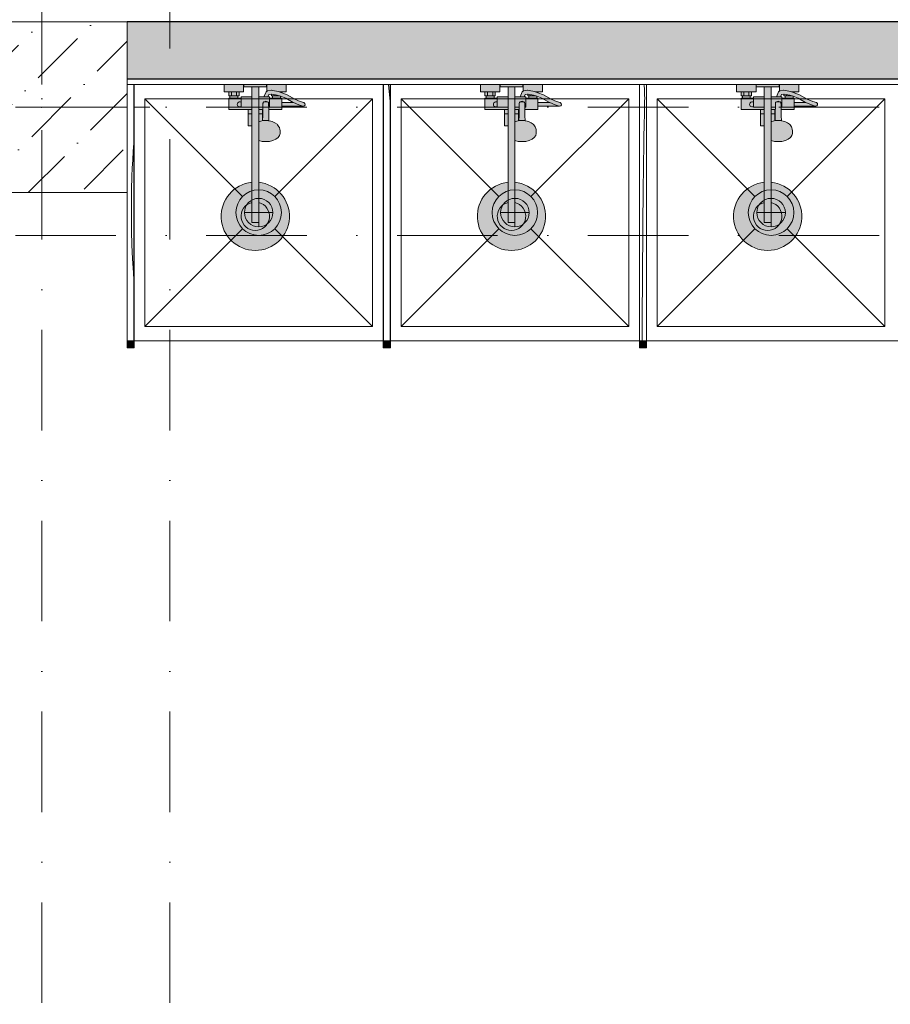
# Model space of a CAD drawing. Header units: millimetres. Extents: x -59761 to 112741, y -57975 to 46221.
# Tile 332 of 421: x 62923 to 65981, y -21151 to -17693. Entities that reach past the tile are written whole.
import ezdxf

# ---------------------------------------------------------------- set-up
doc = ezdxf.new("R2010")
doc.units = ezdxf.units.MM
for name, pattern in [('Wipeout_Contour', [1000, 0, -1000]), ('Штриховая', [564.444447, 282.222223, -282.222223]), ('Штрихпунктирная', [670.277762, 352.777767, -176.388884, 0, -141.111112])]:
    doc.linetypes.add(name, pattern=pattern)
for name, color, linetype in [('Интерьер - Оборудование', 7, 'Continuous'), ('Интерьер - Сантехника', 7, 'Continuous'), ('Конструктив - Колонны', 7, 'Continuous'), ('Конструктив - Стены Внутр сущ.', 7, 'Continuous'), ('Элемент Модели - Зона', 7, 'Continuous'), ('Элемент Модели - Оси', 2, 'Continuous')]:
    doc.layers.add(name, color=color, linetype=linetype)

# ---------------------------------------------------------------- blocks, each defined once
blk = doc.blocks.new('*X583', base_point=(2412685.8, -340475.5))
at = {"layer": 'Интерьер - Оборудование', "color": 7, "linetype": 'Continuous', "lineweight": 15}
for p, q in [((2522801.7, -304400.6), (2522801.1, -304395.5)), ((2522802.6, -304411.3), (2522801.7, -304400.6)), ((2522803.2, -304422.1), (2522802.6, -304411.3)), ((2522803.6, -304432.8), (2522803.2, -304422.1)), ((2522802.7, -304496.1), (2522803.6, -304454.4)), ((2522803.7, -304443.6), (2522803.6, -304432.8)), ((2522803.6, -304454.4), (2522803.7, -304443.6)), ((2522801.9, -304537.9), (2522802.7, -304496.1)), ((2522801.2, -304579.7), (2522801.9, -304537.9)), ((2522800.5, -304621.5), (2522801.2, -304579.7)), ((2522799.9, -304663.3), (2522800.5, -304621.5)), ((2522799.3, -304705.1), (2522799.9, -304663.3)), ((2522798.8, -304746.9), (2522799.3, -304705.1)), ((2522798.4, -304788.6), (2522798.8, -304746.9)), ((2522797.7, -304867.3), (2522798.4, -304788.6)), ((2522797, -304946), (2522797.7, -304867.3)), ((2522796.4, -305024.7), (2522797, -304946)), ((2522795.8, -305103.4), (2522796.4, -305024.7)), ((2522795.2, -305182.1), (2522795.8, -305103.4)), ((2522794.6, -305260.8), (2522795.2, -305182.1)), ((2522794.4, -305295.5), (2522794.6, -305260.8))]:
    blk.add_line(p, q, dxfattribs=at)
blk = doc.blocks.new('*X584', base_point=(2412685.8, -340475.5))
at = {"layer": 'Интерьер - Оборудование', "color": 7, "linetype": 'Continuous', "lineweight": 15}
for p, q in [((2521906.4, -304419.9), (2521904.3, -304395.5)), ((2521909.8, -304455.6), (2521906.4, -304419.9))]:
    blk.add_line(p, q, dxfattribs=at)
blk = doc.blocks.new('*X585', base_point=(2412685.8, -340475.5))
at = {"layer": 'Интерьер - Оборудование', "color": 7, "linetype": 'Continuous', "lineweight": 15}
for p, q in [((2521009.1, -304602), (2521009.8, -304594.1)), ((2521005.4, -304659.9), (2521007.1, -304630.9)), ((2521007.1, -304630.9), (2521009.1, -304602)), ((2521003.9, -304688.9), (2521005.4, -304659.9)), ((2521002.7, -304717.8), (2521003.9, -304688.9)), ((2521001.2, -304766.1), (2521002.7, -304717.8)), ((2521000.5, -304814.4), (2521001.2, -304766.1)), ((2521000.5, -304862.7), (2521000.5, -304814.4)), ((2521001.2, -304911), (2521000.5, -304862.7)), ((2521002.6, -304959.3), (2521001.2, -304911)), ((2521004.8, -305007.5), (2521002.6, -304959.3)), ((2521007.7, -305055.7), (2521004.8, -305007.5)), ((2521009.8, -305083), (2521007.7, -305055.7))]:
    blk.add_line(p, q, dxfattribs=at)

msp = doc.modelspace()

# ---------------------------------------------------------------- hatches: boundary and pattern name
at = {"layer": 'Интерьер - Оборудование', "linetype": 'Continuous', "lineweight": 0}
for points in [[(63324.5, -18820), (63324.5, -17920), (63324, -17920), (63324, -18820)], [(64199.5, -18820), (64200, -18820), (64200, -17920), (64199.5, -17920)], [(64224.5, -18820), (64224.5, -17920), (64224, -17920), (64224, -18820)], [(65099.5, -18820), (65100, -18820), (65100, -17920), (65099.5, -17920)], [(65124.5, -18820), (65124.5, -17920), (65124, -17920), (65124, -18820)]]:
    msp.add_hatch(color=255, dxfattribs=at).paths.add_polyline_path(points)
h = msp.add_hatch(color=255, dxfattribs=at)
h.paths.add_polyline_path([(63738, -18263.6, 19.9498744), (63762, -18263.6), (63762, -18117.04), (63774.06, -18119.91), (63787, -18120.88), (63799.94, -18119.91), (63812, -18117.04), (63822.36, -18112.48), (63830.3, -18106.54), (63835.3, -18099.63), (63837, -18092.2), (63837, -18081.56), (63836.49, -18078.38), (63834.8, -18071.03), (63833.36, -18068.29), (63828.56, -18061.65), (63826.5, -18059.79), (63819.25, -18054.37), (63809.8, -18050.21), (63804.63, -18048.85), (63798.01, -18047.28), (63797.5, -18029.07), (63797.25, -18008), (63843, -18008), (63843, -17996.5), (63919, -17996.5, 0.8537531), (63921.01, -17983.82), (63908.16, -17979.64), (63888.96, -17971.31), (63862.29, -17956.13), (63843, -17949.29), (63843, -17946), (63859, -17946), (63859, -17920), (63791, -17920), (63791, -17943.22), (63790.37, -17943.49), (63789.35, -17944.22), (63788.48, -17945.13), (63787.81, -17946.2), (63780.44, -17964), (63762, -17964), (63762, -17928), (63790, -17928), (63790, -17920), (63710, -17920), (63710, -17928), (63738, -17928), (63738, -17964), (63700, -17964), (63700, -17968), (63689, -17968), (63689, -17960), (63693, -17960), (63693, -17946), (63709, -17946), (63709, -17920), (63641, -17920), (63641, -17946), (63657, -17946), (63657, -17960), (63661, -17960), (63661, -17968), (63657, -17968), (63657, -18008), (63725.01, -18008), (63725.01, -18065), (63725.61, -18065), (63727.18, -18065), (63729.65, -18065), (63732.92, -18065), (63736.87, -18065), (63738, -18065)])
h.paths.add_polyline_path([(63800, -17964), (63794.45, -17964), (63798.16, -17954.98), (63806.78, -17953.58), (63807, -17953.62), (63807, -17960), (63811, -17960), (63811, -17968), (63800, -17968)], flags=0)
h.paths.add_polyline_path([(63839, -17968), (63839, -17961.64), (63856.91, -17967.97), (63883.04, -17982.89), (63884.45, -17983.5), (63843, -17983.5), (63843, -17968)], flags=0)
h = msp.add_hatch(color=255, dxfattribs=at)
h.paths.add_polyline_path([(64638, -18263.6, 19.9498744), (64662, -18263.6), (64662, -18117.04), (64674.06, -18119.91), (64687, -18120.88), (64699.94, -18119.91), (64712, -18117.04), (64722.36, -18112.48), (64730.3, -18106.54), (64735.3, -18099.63), (64737, -18092.2), (64737, -18081.56), (64736.49, -18078.38), (64734.8, -18071.03), (64733.36, -18068.29), (64728.56, -18061.65), (64726.5, -18059.79), (64719.25, -18054.37), (64709.8, -18050.21), (64704.63, -18048.85), (64698.01, -18047.28), (64697.5, -18029.07), (64697.25, -18008), (64743, -18008), (64743, -17996.5), (64819, -17996.5, 0.8537531), (64821.01, -17983.82), (64808.16, -17979.64), (64788.96, -17971.31), (64762.29, -17956.13), (64743, -17949.29), (64743, -17946), (64759, -17946), (64759, -17920), (64691, -17920), (64691, -17943.22), (64690.37, -17943.49), (64689.35, -17944.22), (64688.48, -17945.13), (64687.81, -17946.2), (64680.44, -17964), (64662, -17964), (64662, -17928), (64690, -17928), (64690, -17920), (64610, -17920), (64610, -17928), (64638, -17928), (64638, -17964), (64600, -17964), (64600, -17968), (64589, -17968), (64589, -17960), (64593, -17960), (64593, -17946), (64609, -17946), (64609, -17920), (64541, -17920), (64541, -17946), (64557, -17946), (64557, -17960), (64561, -17960), (64561, -17968), (64557, -17968), (64557, -18008), (64625.01, -18008), (64625.01, -18065), (64625.61, -18065), (64627.18, -18065), (64629.65, -18065), (64632.92, -18065), (64636.87, -18065), (64638, -18065)])
h.paths.add_polyline_path([(64700, -17964), (64694.45, -17964), (64698.16, -17954.98), (64706.78, -17953.58), (64707, -17953.62), (64707, -17960), (64711, -17960), (64711, -17968), (64700, -17968)], flags=0)
h.paths.add_polyline_path([(64739, -17968), (64739, -17961.64), (64756.91, -17967.97), (64783.04, -17982.89), (64784.45, -17983.5), (64743, -17983.5), (64743, -17968)], flags=0)
h = msp.add_hatch(color=255, dxfattribs=at)
h.paths.add_polyline_path([(65538, -18263.6, 19.9498744), (65562, -18263.6), (65562, -18117.04), (65574.06, -18119.91), (65587, -18120.88), (65599.94, -18119.91), (65612, -18117.04), (65622.36, -18112.48), (65630.3, -18106.54), (65635.3, -18099.63), (65637, -18092.2), (65637, -18081.56), (65636.49, -18078.38), (65634.8, -18071.03), (65633.36, -18068.29), (65628.56, -18061.65), (65626.5, -18059.79), (65619.25, -18054.37), (65609.8, -18050.21), (65604.63, -18048.85), (65598.01, -18047.28), (65597.5, -18029.07), (65597.25, -18008), (65643, -18008), (65643, -17996.5), (65719, -17996.5, 0.8537531), (65721.01, -17983.82), (65708.16, -17979.64), (65688.96, -17971.31), (65662.29, -17956.13), (65643, -17949.29), (65643, -17946), (65659, -17946), (65659, -17920), (65591, -17920), (65591, -17943.22), (65590.37, -17943.49), (65589.35, -17944.22), (65588.48, -17945.13), (65587.81, -17946.2), (65580.44, -17964), (65562, -17964), (65562, -17928), (65590, -17928), (65590, -17920), (65510, -17920), (65510, -17928), (65538, -17928), (65538, -17964), (65500, -17964), (65500, -17968), (65489, -17968), (65489, -17960), (65493, -17960), (65493, -17946), (65509, -17946), (65509, -17920), (65441, -17920), (65441, -17946), (65457, -17946), (65457, -17960), (65461, -17960), (65461, -17968), (65457, -17968), (65457, -18008), (65525.01, -18008), (65525.01, -18065), (65525.61, -18065), (65527.18, -18065), (65529.65, -18065), (65532.92, -18065), (65536.87, -18065), (65538, -18065)])
h.paths.add_polyline_path([(65600, -17964), (65594.45, -17964), (65598.16, -17954.98), (65606.78, -17953.58), (65607, -17953.62), (65607, -17960), (65611, -17960), (65611, -17968), (65600, -17968)], flags=0)
h.paths.add_polyline_path([(65639, -17968), (65639, -17961.64), (65656.91, -17967.97), (65683.04, -17982.89), (65684.45, -17983.5), (65643, -17983.5), (65643, -17968)], flags=0)
at = {"layer": 'Конструктив - Стены Внутр сущ.', "linetype": 'Continuous', "lineweight": 15}
msp.add_hatch(color=7, dxfattribs=at).paths.add_polyline_path([(63300, -17700), (63300, -17900), (71695, -17900), (71700, -17700)])

# ---------------------------------------------------------------- linework, layer by layer
at = {"layer": 'Интерьер - Оборудование', "color": 7, "linetype": 'Continuous', "lineweight": 15}
for p, q in [((63324.5, -17920), (63324, -17920)), ((63324.5, -18820), (63324.5, -17920)), ((64199.5, -18820), (64199.5, -17920)), ((64199.5, -17920), (64200, -17920)), ((64224.5, -17920), (64224, -17920)), ((64224.5, -18820), (64224.5, -17920)), ((65099.5, -18820), (65099.5, -17920)), ((65099.5, -17920), (65100, -17920)), ((65124.5, -17920), (65124, -17920)), ((65124.5, -18820), (65124.5, -17920)), ((63300, -18820), (63299.5, -18820)), ((63324, -18820), (63324.5, -18820)), ((64200, -18820), (64199.5, -18820)), ((64224, -18820), (64224.5, -18820)), ((65100, -18820), (65099.5, -18820)), ((65124, -18820), (65124.5, -18820))]:
    msp.add_line(p, q, dxfattribs=at)
at = {"layer": 'Интерьер - Оборудование', "color": 7, "linetype": 'Continuous', "lineweight": 5}
for p, q in [((63657, -17946), (63693, -17946)), ((63666, -17946), (63666, -17960)), ((63684, -17946), (63684, -17960)), ((63738, -17928), (63762, -17928)), ((63791.53, -17942.99), (63791, -17943.22)), ((63792.76, -17942.72), (63791.53, -17942.99)), ((63805.93, -17940.56), (63792.76, -17942.72)), ((63807.18, -17940.51), (63805.93, -17940.56)), ((63811.67, -17941.36), (63807.18, -17940.51)), ((63831.01, -17945.04), (63811.67, -17941.36)), ((63843, -17949.29), (63831.01, -17945.04)), ((63832.13, -17945.49), (63832.11, -17945.49)), ((63833.71, -17946), (63843, -17946)), ((64557, -17946), (64593, -17946)), ((64566, -17946), (64566, -17960)), ((64584, -17946), (64584, -17960)), ((64638, -17928), (64662, -17928)), ((64691.53, -17942.99), (64691, -17943.22)), ((64692.76, -17942.72), (64691.53, -17942.99)), ((64705.93, -17940.56), (64692.76, -17942.72)), ((64707.18, -17940.51), (64705.93, -17940.56)), ((64711.67, -17941.36), (64707.18, -17940.51)), ((64731.01, -17945.04), (64711.67, -17941.36)), ((64743, -17949.29), (64731.01, -17945.04)), ((64732.13, -17945.49), (64732.11, -17945.49)), ((64733.71, -17946), (64743, -17946)), ((65457, -17946), (65493, -17946)), ((65466, -17946), (65466, -17960)), ((65484, -17946), (65484, -17960)), ((65538, -17928), (65562, -17928)), ((65591.53, -17942.99), (65591, -17943.22)), ((65592.76, -17942.72), (65591.53, -17942.99)), ((65605.93, -17940.56), (65592.76, -17942.72)), ((65607.18, -17940.51), (65605.93, -17940.56)), ((65611.67, -17941.36), (65607.18, -17940.51)), ((65631.01, -17945.04), (65611.67, -17941.36)), ((65643, -17949.29), (65631.01, -17945.04)), ((65632.13, -17945.49), (65632.11, -17945.49)), ((65633.71, -17946), (65643, -17946)), ((63661, -17960), (63689, -17960)), ((63661, -17968), (63689, -17968)), ((63700, -17968), (63700, -18000)), ((63738, -17964), (63738, -18065)), ((63762, -18117.04), (63762, -17964)), ((63777.94, -17983.66), (63779.05, -17982.34)), ((63779.05, -17982.34), (63780.5, -17981.33)), ((63780.5, -17981.33), (63781.99, -17980.78)), ((63794.45, -17964), (63780.6, -17964)), ((63782, -17980.76), (63781.99, -17980.78)), ((63784.41, -17979.59), (63782, -17980.76)), ((63782, -17980.77), (63782.19, -17980.7)), ((63782.19, -17980.7), (63784, -17980.48)), ((63784, -17980.48), (63790, -17980.48)), ((63787, -17979.19), (63784.41, -17979.59)), ((63789.59, -17979.59), (63787, -17979.19)), ((63792, -17980.76), (63789.59, -17979.59)), ((63790, -17980.48), (63791.81, -17980.7)), ((63791.81, -17980.7), (63792, -17980.77)), ((63792, -17980.76), (63792.01, -17980.78)), ((63792.01, -17980.78), (63793.5, -17981.33)), ((63793.5, -17981.33), (63794.95, -17982.34)), ((63794.95, -17982.34), (63796.06, -17983.66)), ((63800, -18000), (63800, -17968)), ((63800, -17972), (63800, -17969.27)), ((63800, -17975.11), (63800, -17972)), ((63800, -17978.49), (63800, -17975.11)), ((63808.36, -17953.87), (63806.78, -17953.58)), ((63827.47, -17957.56), (63808.36, -17953.87)), ((63811, -17960), (63816, -17960)), ((63839, -17968), (63811, -17968)), ((63816, -17955.34), (63816, -17960)), ((63816, -17960), (63834, -17960)), ((63839, -17961.64), (63827.47, -17957.56)), ((63834, -17959.87), (63834, -17960)), ((63834, -17960), (63834.38, -17960)), ((64561, -17960), (64589, -17960)), ((64561, -17968), (64589, -17968)), ((64600, -17968), (64600, -18000)), ((64638, -17964), (64638, -18065)), ((64662, -18117.04), (64662, -17964)), ((64677.94, -17983.66), (64679.05, -17982.34)), ((64679.05, -17982.34), (64680.5, -17981.33)), ((64680.5, -17981.33), (64681.99, -17980.78)), ((64694.45, -17964), (64680.6, -17964)), ((64682, -17980.76), (64681.99, -17980.78)), ((64684.41, -17979.59), (64682, -17980.76)), ((64682, -17980.77), (64682.19, -17980.7)), ((64682.19, -17980.7), (64684, -17980.48)), ((64684, -17980.48), (64690, -17980.48)), ((64687, -17979.19), (64684.41, -17979.59)), ((64689.59, -17979.59), (64687, -17979.19)), ((64692, -17980.76), (64689.59, -17979.59)), ((64690, -17980.48), (64691.81, -17980.7)), ((64691.81, -17980.7), (64692, -17980.77)), ((64692, -17980.76), (64692.01, -17980.78)), ((64692.01, -17980.78), (64693.5, -17981.33)), ((64693.5, -17981.33), (64694.95, -17982.34)), ((64694.95, -17982.34), (64696.06, -17983.66)), ((64700, -18000), (64700, -17968)), ((64700, -17972), (64700, -17969.27)), ((64700, -17975.11), (64700, -17972)), ((64700, -17978.49), (64700, -17975.11)), ((64708.36, -17953.87), (64706.78, -17953.58)), ((64727.47, -17957.56), (64708.36, -17953.87)), ((64711, -17960), (64716, -17960)), ((64739, -17968), (64711, -17968)), ((64716, -17955.34), (64716, -17960)), ((64716, -17960), (64734, -17960)), ((64739, -17961.64), (64727.47, -17957.56)), ((64734, -17959.87), (64734, -17960)), ((64734, -17960), (64734.38, -17960)), ((65461, -17960), (65489, -17960)), ((65461, -17968), (65489, -17968)), ((65500, -17968), (65500, -18000)), ((65538, -17964), (65538, -18065)), ((65562, -18117.04), (65562, -17964)), ((65577.94, -17983.66), (65579.05, -17982.34)), ((65579.05, -17982.34), (65580.5, -17981.33)), ((65580.5, -17981.33), (65581.99, -17980.78)), ((65594.45, -17964), (65580.6, -17964)), ((65582, -17980.76), (65581.99, -17980.78)), ((65584.41, -17979.59), (65582, -17980.76)), ((65582, -17980.77), (65582.19, -17980.7)), ((65582.19, -17980.7), (65584, -17980.48)), ((65584, -17980.48), (65590, -17980.48)), ((65587, -17979.19), (65584.41, -17979.59)), ((65589.59, -17979.59), (65587, -17979.19)), ((65592, -17980.76), (65589.59, -17979.59)), ((65590, -17980.48), (65591.81, -17980.7)), ((65591.81, -17980.7), (65592, -17980.77)), ((65592, -17980.76), (65592.01, -17980.78)), ((65592.01, -17980.78), (65593.5, -17981.33)), ((65593.5, -17981.33), (65594.95, -17982.34)), ((65594.95, -17982.34), (65596.06, -17983.66)), ((65600, -18000), (65600, -17968)), ((65600, -17972), (65600, -17969.27)), ((65600, -17975.11), (65600, -17972)), ((65600, -17978.49), (65600, -17975.11)), ((65608.36, -17953.87), (65606.78, -17953.58)), ((65627.47, -17957.56), (65608.36, -17953.87)), ((65611, -17960), (65616, -17960)), ((65639, -17968), (65611, -17968)), ((65616, -17955.34), (65616, -17960)), ((65616, -17960), (65634, -17960)), ((65639, -17961.64), (65627.47, -17957.56)), ((65634, -17959.87), (65634, -17960)), ((65634, -17960), (65634.38, -17960)), ((63700, -18000), (63738, -18000)), ((63725.01, -18008), (63738, -18008)), ((63776.84, -18000), (63762, -18000)), ((63776.75, -18008), (63762, -18008)), ((63774.99, -18008), (63774.99, -18047.51)), ((63776.5, -18029.07), (63777, -17986.83)), ((63777, -17986.83), (63777.24, -17985.19)), ((63777.24, -17985.19), (63777.94, -17983.66)), ((63796.06, -17983.66), (63796.76, -17985.19)), ((63796.76, -17985.19), (63797, -17986.83)), ((63797.25, -18008), (63797, -17986.83)), ((63800, -18000), (63797.16, -18000)), ((63843, -17983.5), (63843, -17996.5)), ((63903.44, -17991.76), (63884.45, -17983.5)), ((63916.99, -17996.18), (63903.44, -17991.76)), ((63916.99, -17996.18), (63919, -17996.5)), ((64600, -18000), (64638, -18000)), ((64625.01, -18008), (64638, -18008)), ((64676.84, -18000), (64662, -18000)), ((64676.75, -18008), (64662, -18008)), ((64674.99, -18008), (64674.99, -18047.51)), ((64676.5, -18029.07), (64677, -17986.83)), ((64677, -17986.83), (64677.24, -17985.19)), ((64677.24, -17985.19), (64677.94, -17983.66)), ((64696.06, -17983.66), (64696.76, -17985.19)), ((64696.76, -17985.19), (64697, -17986.83)), ((64697.25, -18008), (64697, -17986.83)), ((64700, -18000), (64697.16, -18000)), ((64743, -17983.5), (64743, -17996.5)), ((64803.44, -17991.76), (64784.45, -17983.5)), ((64816.99, -17996.18), (64803.44, -17991.76)), ((64816.99, -17996.18), (64819, -17996.5)), ((65500, -18000), (65538, -18000)), ((65525.01, -18008), (65538, -18008)), ((65576.84, -18000), (65562, -18000)), ((65576.75, -18008), (65562, -18008)), ((65574.99, -18008), (65574.99, -18047.51)), ((65576.5, -18029.07), (65577, -17986.83)), ((65577, -17986.83), (65577.24, -17985.19)), ((65577.24, -17985.19), (65577.94, -17983.66)), ((65596.06, -17983.66), (65596.76, -17985.19)), ((65596.76, -17985.19), (65597, -17986.83)), ((65597.25, -18008), (65597, -17986.83)), ((65600, -18000), (65597.16, -18000)), ((65643, -17983.5), (65643, -17996.5)), ((65703.44, -17991.76), (65684.45, -17983.5)), ((65716.99, -17996.18), (65703.44, -17991.76)), ((65716.99, -17996.18), (65719, -17996.5)), ((63725.01, -18023), (63738, -18023)), ((63774.99, -18023), (63762, -18023)), ((63762, -18048.34), (63762.06, -18048.3)), ((63764.2, -18050.21), (63762, -18051.18)), ((63769.37, -18048.85), (63764.2, -18050.21)), ((63777.88, -18046.83), (63769.37, -18048.85)), ((63775.99, -18047.28), (63776.5, -18029.07)), ((63787, -18046.14), (63777.88, -18046.83)), ((63796.12, -18046.83), (63787, -18046.14)), ((63798.01, -18047.28), (63796.12, -18046.83)), ((64625.01, -18023), (64638, -18023)), ((64674.99, -18023), (64662, -18023)), ((64662, -18048.34), (64662.06, -18048.3)), ((64664.2, -18050.21), (64662, -18051.18)), ((64669.37, -18048.85), (64664.2, -18050.21)), ((64677.88, -18046.83), (64669.37, -18048.85)), ((64675.99, -18047.28), (64676.5, -18029.07)), ((64687, -18046.14), (64677.88, -18046.83)), ((64696.12, -18046.83), (64687, -18046.14)), ((64698.01, -18047.28), (64696.12, -18046.83)), ((65525.01, -18023), (65538, -18023)), ((65574.99, -18023), (65562, -18023)), ((65562, -18048.34), (65562.06, -18048.3)), ((65564.2, -18050.21), (65562, -18051.18)), ((65569.37, -18048.85), (65564.2, -18050.21)), ((65577.88, -18046.83), (65569.37, -18048.85)), ((65575.99, -18047.28), (65576.5, -18029.07)), ((65587, -18046.14), (65577.88, -18046.83)), ((65596.12, -18046.83), (65587, -18046.14)), ((65598.01, -18047.28), (65596.12, -18046.83)), ((63762.06, -18062.39), (63762, -18062.34)), ((64662.06, -18062.39), (64662, -18062.34)), ((65562.06, -18062.39), (65562, -18062.34)), ((63738, -18263.6), (63738, -18405)), ((63762, -18263.6), (63762, -18405)), ((64638, -18263.6), (64638, -18405)), ((64662, -18263.6), (64662, -18405)), ((65538, -18263.6), (65538, -18405)), ((65562, -18263.6), (65562, -18405)), ((63738, -18405), (63762, -18405)), ((64638, -18405), (64662, -18405)), ((65538, -18405), (65562, -18405))]:
    msp.add_line(p, q, dxfattribs=at)
at = {"layer": 'Интерьер - Оборудование', "color": 7, "linetype": 'Continuous', "lineweight": 5, "flags": 128}
for points in [[(63738, -18263.6, 19.9498744), (63762, -18263.6), (63762, -18117.04), (63774.06, -18119.91), (63787, -18120.88), (63799.94, -18119.91), (63812, -18117.04), (63822.36, -18112.48), (63830.3, -18106.54), (63835.3, -18099.63), (63837, -18092.2), (63837, -18081.56), (63836.49, -18078.38), (63834.8, -18071.03), (63833.36, -18068.29), (63828.56, -18061.65), (63826.5, -18059.79), (63819.25, -18054.37), (63809.8, -18050.21), (63804.63, -18048.85), (63798.01, -18047.28), (63797.5, -18029.07), (63797.25, -18008), (63843, -18008), (63843, -17996.5), (63919, -17996.5, 0.8537531), (63921.01, -17983.82), (63908.16, -17979.64), (63888.96, -17971.31), (63862.29, -17956.13), (63843, -17949.29), (63843, -17946), (63859, -17946), (63859, -17920), (63791, -17920), (63791, -17943.22), (63790.37, -17943.49), (63789.35, -17944.22), (63788.48, -17945.13), (63787.81, -17946.2), (63780.44, -17964), (63762, -17964), (63762, -17928), (63790, -17928), (63790, -17920), (63710, -17920), (63710, -17928), (63738, -17928), (63738, -17964), (63700, -17964), (63700, -17968), (63689, -17968), (63689, -17960), (63693, -17960), (63693, -17946), (63709, -17946), (63709, -17920), (63641, -17920), (63641, -17946), (63657, -17946), (63657, -17960), (63661, -17960), (63661, -17968), (63657, -17968), (63657, -18008), (63725.01, -18008), (63725.01, -18065), (63725.61, -18065), (63727.18, -18065), (63729.65, -18065), (63732.92, -18065), (63736.87, -18065), (63738, -18065)], [(64638, -18263.6, 19.9498744), (64662, -18263.6), (64662, -18117.04), (64674.06, -18119.91), (64687, -18120.88), (64699.94, -18119.91), (64712, -18117.04), (64722.36, -18112.48), (64730.3, -18106.54), (64735.3, -18099.63), (64737, -18092.2), (64737, -18081.56), (64736.49, -18078.38), (64734.8, -18071.03), (64733.36, -18068.29), (64728.56, -18061.65), (64726.5, -18059.79), (64719.25, -18054.37), (64709.8, -18050.21), (64704.63, -18048.85), (64698.01, -18047.28), (64697.5, -18029.07), (64697.25, -18008), (64743, -18008), (64743, -17996.5), (64819, -17996.5, 0.8537531), (64821.01, -17983.82), (64808.16, -17979.64), (64788.96, -17971.31), (64762.29, -17956.13), (64743, -17949.29), (64743, -17946), (64759, -17946), (64759, -17920), (64691, -17920), (64691, -17943.22), (64690.37, -17943.49), (64689.35, -17944.22), (64688.48, -17945.13), (64687.81, -17946.2), (64680.44, -17964), (64662, -17964), (64662, -17928), (64690, -17928), (64690, -17920), (64610, -17920), (64610, -17928), (64638, -17928), (64638, -17964), (64600, -17964), (64600, -17968), (64589, -17968), (64589, -17960), (64593, -17960), (64593, -17946), (64609, -17946), (64609, -17920), (64541, -17920), (64541, -17946), (64557, -17946), (64557, -17960), (64561, -17960), (64561, -17968), (64557, -17968), (64557, -18008), (64625.01, -18008), (64625.01, -18065), (64625.61, -18065), (64627.18, -18065), (64629.65, -18065), (64632.92, -18065), (64636.87, -18065), (64638, -18065)], [(65538, -18263.6, 19.9498744), (65562, -18263.6), (65562, -18117.04), (65574.06, -18119.91), (65587, -18120.88), (65599.94, -18119.91), (65612, -18117.04), (65622.36, -18112.48), (65630.3, -18106.54), (65635.3, -18099.63), (65637, -18092.2), (65637, -18081.56), (65636.49, -18078.38), (65634.8, -18071.03), (65633.36, -18068.29), (65628.56, -18061.65), (65626.5, -18059.79), (65619.25, -18054.37), (65609.8, -18050.21), (65604.63, -18048.85), (65598.01, -18047.28), (65597.5, -18029.07), (65597.25, -18008), (65643, -18008), (65643, -17996.5), (65719, -17996.5, 0.8537531), (65721.01, -17983.82), (65708.16, -17979.64), (65688.96, -17971.31), (65662.29, -17956.13), (65643, -17949.29), (65643, -17946), (65659, -17946), (65659, -17920), (65591, -17920), (65591, -17943.22), (65590.37, -17943.49), (65589.35, -17944.22), (65588.48, -17945.13), (65587.81, -17946.2), (65580.44, -17964), (65562, -17964), (65562, -17928), (65590, -17928), (65590, -17920), (65510, -17920), (65510, -17928), (65538, -17928), (65538, -17964), (65500, -17964), (65500, -17968), (65489, -17968), (65489, -17960), (65493, -17960), (65493, -17946), (65509, -17946), (65509, -17920), (65441, -17920), (65441, -17946), (65457, -17946), (65457, -17960), (65461, -17960), (65461, -17968), (65457, -17968), (65457, -18008), (65525.01, -18008), (65525.01, -18065), (65525.61, -18065), (65527.18, -18065), (65529.65, -18065), (65532.92, -18065), (65536.87, -18065), (65538, -18065)]]:
    msp.add_lwpolyline(points, format="xyb", close=True, dxfattribs=at)
for points in [[(63800, -17964), (63794.45, -17964), (63798.16, -17954.98), (63806.78, -17953.58), (63807, -17953.62), (63807, -17960), (63811, -17960), (63811, -17968), (63800, -17968)], [(63839, -17968), (63839, -17961.64), (63856.91, -17967.97), (63883.04, -17982.89), (63884.45, -17983.5), (63843, -17983.5), (63843, -17968)], [(64700, -17964), (64694.45, -17964), (64698.16, -17954.98), (64706.78, -17953.58), (64707, -17953.62), (64707, -17960), (64711, -17960), (64711, -17968), (64700, -17968)], [(64739, -17968), (64739, -17961.64), (64756.91, -17967.97), (64783.04, -17982.89), (64784.45, -17983.5), (64743, -17983.5), (64743, -17968)], [(65600, -17964), (65594.45, -17964), (65598.16, -17954.98), (65606.78, -17953.58), (65607, -17953.62), (65607, -17960), (65611, -17960), (65611, -17968), (65600, -17968)], [(65639, -17968), (65639, -17961.64), (65656.91, -17967.97), (65683.04, -17982.89), (65684.45, -17983.5), (65643, -17983.5), (65643, -17968)]]:
    msp.add_lwpolyline(points, close=True, dxfattribs=at)
at = {"layer": 'Интерьер - Оборудование', "color": 7, "linetype": 'Continuous', "lineweight": 5}
for centre, radius, start, end in [((63695.5, -17990), 9, 60, 300), ((64595.5, -17990), 9, 60, 300), ((65495.5, -17990), 9, 60, 300), ((63750, -18383), 50, 103.88654, 76.11346), ((64650, -18383), 50, 103.88654, 76.11346), ((65550, -18383), 50, 103.88654, 76.11346)]:
    msp.add_arc(centre, radius, start, end, dxfattribs=at)
at = {"layer": 'Интерьер - Сантехника', "color": 7, "linetype": 'Continuous', "lineweight": 5}
for p, q in [((63362, -17970), (63362, -18770)), ((64162, -17970), (63362, -17970)), ((63362, -17970), (63705.43, -18313.43)), ((64162, -17970), (63818.57, -18313.43)), ((64162, -18770), (64162, -17970)), ((64262, -17970), (64262, -18770)), ((65062, -17970), (64262, -17970)), ((64262, -17970), (64605.43, -18313.43)), ((65062, -17970), (64718.57, -18313.43)), ((65062, -18770), (65062, -17970)), ((65162, -17970), (65162, -18770)), ((65962, -17970), (65162, -17970)), ((65162, -17970), (65505.43, -18313.43)), ((65962, -17970), (65618.57, -18313.43)), ((65962, -18770), (65962, -17970)), ((63762, -18420), (63762, -18320)), ((64662, -18420), (64662, -18320)), ((65562, -18420), (65562, -18320)), ((63712, -18370), (63812, -18370)), ((64612, -18370), (64712, -18370)), ((65512, -18370), (65612, -18370)), ((63362, -18770), (63705.43, -18426.57)), ((64162, -18770), (63818.57, -18426.57)), ((64262, -18770), (64605.43, -18426.57)), ((65062, -18770), (64718.57, -18426.57)), ((65162, -18770), (65505.43, -18426.57)), ((65962, -18770), (65618.57, -18426.57)), ((63362, -18770), (64162, -18770)), ((64262, -18770), (65062, -18770)), ((65162, -18770), (65962, -18770))]:
    msp.add_line(p, q, dxfattribs=at)
at = {"layer": 'Интерьер - Сантехника', "color": 7, "linetype": 'Continuous', "lineweight": 5, "flags": 128}
for points in [[(64212, -18820), (65112, -18820), (65112, -17920), (64212, -17920)], [(65112, -18820), (66012, -18820), (66012, -17920), (65112, -17920)]]:
    msp.add_lwpolyline(points, close=True, dxfattribs=at)
at = {"layer": 'Интерьер - Сантехника', "color": 7, "linetype": 'Continuous', "lineweight": 5}
for centre, radius in [((63762, -18370), 80), ((64662, -18370), 80), ((65562, -18370), 80), ((63762, -18370), 50), ((64662, -18370), 50), ((65562, -18370), 50)]:
    msp.add_circle(centre, radius, dxfattribs=at)
at = {"layer": 'Конструктив - Стены Внутр сущ.', "color": 7, "linetype": 'Continuous', "lineweight": 30, "flags": 128}
for points in [[(71700, -17700), (63300, -17700)], [(63300, -17900), (71695, -17900)]]:
    msp.add_lwpolyline(points, dxfattribs=at)
at = {"layer": 'Элемент Модели - Зона', "color": 253, "linetype": 'Штриховая', "lineweight": 15, "flags": 128}
msp.add_lwpolyline([(-8890, -17680), (-3119.74, -17680), (-3119.74, -14858.42), (142.53, -11594.86), (156.67, -11609), (156.67, -11580), (18300, -11580), (18300, -11600), (32399.73, -11600), (32399.73, -11580), (69081.36, -11580), (72316.72, -14823.47), (72320.06, -15158.11), (72320.06, -17695), (72360, -17695), (72360, -19700), (72120, -19700), (72120, -18300), (71700, -18300), (71700, -17900), (63300, -17900), (63300, -18300), (62700, -18300), (62700, -17900), (54320, -17900), (54320, -27030), (62700, -27030), (62700, -26350), (63300, -26350), (63300, -27540), (67380, -27540), (67380, -26630), (67500, -26630), (67500, -27660), (62920, -27660), (62920, -32819.89), (72120, -32819.89), (72120, -27750), (71650, -27750), (71650, -26250), (72120, -26250), (72120, -21200), (72360, -21200), (72360, -33849.94), (72120, -33849.94), (72120, -33059.89), (54320, -33059.89), (54320, -39349.94), (72120, -39349.94), (72120, -36299.94), (71700.06, -36299.94), (71700.06, -35674.44), (72120, -35674.44), (72120, -35349.94), (72360, -35349.94), (72360, -35679.94), (75850, -35679.94), (75850, -16794.88), (75238.88, -16794.88), (75238.88, -9000), (80700, -9000), (80700, -8700), (81300, -8700), (81300, -9000), (87517.1, -9000), (87517.1, -320), (85530, -320), (85530, 300), (84182.9, 300), (81300, 300), (81300, -300), (80700, -300), (80700, 212.5), (79799.78, 212.5), (72300, 212.5), (72300, -300), (71700, -300), (71700, 212.5), (63300, 212.5), (63300, -300), (62700, -300), (62700, 212.5), (54300, 212.5), (54300, -300), (53700, -300), (53700, 212.5), (45650, 212.5), (45650, -300), (45050, -300), (44950, -300), (44950, -5367.2), (32450.06, -5367.2), (32450.06, -200), (32450.06, 7690), (32460.06, 7690), (32460.06, 13850), (29720, 13850), (29720, 5730), (28964.53, 5730), (28964.53, 212), (27300.06, 212), (27300.06, -300), (26700.06, -300), (26700.06, 212), (18300, 212), (18300, -300), (17700, -300), (17700, 212), (16025.03, 212), (16025.03, -7500), (16025.03, -9042.59), (9300, -9042.59), (9300, -9300), (8700, -9300), (8700, -9042.59), (300, -9042.59), (300, -9300), (-300, -9300), (-300, -9042.59), (-8250, -9042.59), (-8250, -9300), (-8850, -9300), (-8850, -9042.59), (-8890, -9042.59)], close=True, dxfattribs=at)
at = {"layer": 'Элемент Модели - Оси', "color": 7, "linetype": 'Штрихпунктирная', "lineweight": 15}
msp.add_line((63450, 38200), (63450, -55975), dxfattribs=at)

# ---------------------------------------------------------------- next in the draw order: wipeouts: each hides what was drawn before it
at = {"color": 254, "linetype": 'Wipeout_Contour', "lineweight": 0, "ltscale": 10164597.00839186}
msp.add_wipeout([(65124, -17920), (65100, -17920), (65100, -18820), (65124, -18820)], dxfattribs=at).dxf.layer = 'Интерьер - Оборудование'
at = {"color": 254, "linetype": 'Wipeout_Contour', "lineweight": 0, "ltscale": 10156032.39529341}
msp.add_wipeout([(62700, -18300), (63300, -18300), (63300, -17700), (62700, -17700)], dxfattribs=at).dxf.layer = 'Конструктив - Колонны'

# ---------------------------------------------------------------- next in the draw order: hatches: boundary and pattern name
at = {"layer": 'Интерьер - Оборудование', "linetype": 'Continuous', "lineweight": 0}
for points in [[(63299.5, -18820), (63300, -18820), (63300, -17920), (63299.5, -17920)], [(65124.5, -18845), (65124.5, -18820), (65099.5, -18820), (65099.5, -18845)]]:
    msp.add_hatch(color=255, dxfattribs=at).paths.add_polyline_path(points)
at = {"layer": 'Конструктив - Колонны', "linetype": 'Continuous', "lineweight": 15}
h = msp.add_hatch(dxfattribs=at)
h.set_pattern_fill('БЕТОН_01_000D', style=0, pattern_type=2)
h.set_pattern_definition([(45, (-45000, -54000), (-183.84776, 183.84776), [195, -65, 0, -65]), (45, (-44977.02, -53793.17), (-183.84776, 183.84776), [195, -65, 0, -65])])
h.paths.add_polyline_path([(62700, -18300), (63300, -18300), (63300, -17700), (62700, -17700)])

# ---------------------------------------------------------------- next in the draw order: linework, layer by layer
at = {"layer": 'Интерьер - Оборудование', "color": 7, "linetype": 'Continuous', "lineweight": 15}
for p, q in [((63299.5, -18820), (63299.5, -17920)), ((63299.5, -17920), (63300, -17920))]:
    msp.add_line(p, q, dxfattribs=at)
at = {"layer": 'Интерьер - Оборудование', "color": 7, "linetype": 'Continuous', "lineweight": 5, "flags": 128}
msp.add_lwpolyline([(65124, -17920), (65100, -17920), (65100, -18820), (65124, -18820)], close=True, dxfattribs=at)
at = {"layer": 'Интерьер - Оборудование', "color": 7, "linetype": 'Continuous', "lineweight": 15, "flags": 128}
msp.add_lwpolyline([(65124.5, -18845), (65124.5, -18820), (65099.5, -18820), (65099.5, -18845)], close=True, dxfattribs=at)
at = {"layer": 'Интерьер - Сантехника', "color": 7, "linetype": 'Continuous', "lineweight": 5, "flags": 128}
msp.add_lwpolyline([(63312, -18820), (64212, -18820), (64212, -17920), (63312, -17920)], close=True, dxfattribs=at)
at = {"layer": 'Конструктив - Колонны', "color": 7, "linetype": 'Continuous', "lineweight": 0}
for p, q in [((63000, -17920), (63000, -17620)), ((63080, -18000), (63380, -18000)), ((63000, -18080), (63000, -18380))]:
    msp.add_line(p, q, dxfattribs=at)
at = {"layer": 'Конструктив - Колонны', "color": 7, "linetype": 'Continuous', "lineweight": 15, "flags": 128}
msp.add_lwpolyline([(62700, -18300), (63300, -18300), (63300, -17700), (62700, -17700)], close=True, dxfattribs=at)
at = {"layer": 'Конструктив - Колонны', "color": 7, "linetype": 'Continuous', "lineweight": 0}
msp.add_point((63000, -18000), dxfattribs=at)
at = {"layer": 'Элемент Модели - Оси', "color": 7, "linetype": 'Штрихпунктирная', "lineweight": 15}
msp.add_line((63000, 38200), (63000, -55975), dxfattribs=at)

# ---------------------------------------------------------------- next in the draw order: block references
at = {"layer": 'Интерьер - Оборудование', "color": 7, "linetype": 'Continuous', "lineweight": 5}
msp.add_blockref('*X583', (-45000, -54000), dxfattribs=at)

# ---------------------------------------------------------------- next in the draw order: wipeouts: each hides what was drawn before it
at = {"color": 254, "linetype": 'Wipeout_Contour', "lineweight": 0, "ltscale": 10157449.04157097}
msp.add_wipeout([(63324, -17920), (63300, -17920), (63300, -18820), (63324, -18820)], dxfattribs=at).dxf.layer = 'Интерьер - Оборудование'
at = {"color": 254, "linetype": 'Wipeout_Contour', "lineweight": 0, "ltscale": 10161023.01579717}
msp.add_wipeout([(64224, -17920), (64200, -17920), (64200, -18820), (64224, -18820)], dxfattribs=at).dxf.layer = 'Интерьер - Оборудование'

# ---------------------------------------------------------------- next in the draw order: hatches: boundary and pattern name
at = {"layer": 'Интерьер - Оборудование', "linetype": 'Continuous', "lineweight": 0}
for points in [[(63324.5, -18845), (63324.5, -18820), (63299.5, -18820), (63299.5, -18845)], [(64224.5, -18845), (64224.5, -18820), (64199.5, -18820), (64199.5, -18845)]]:
    msp.add_hatch(color=255, dxfattribs=at).paths.add_polyline_path(points)

# ---------------------------------------------------------------- next in the draw order: linework, layer by layer
at = {"layer": 'Интерьер - Оборудование', "color": 7, "linetype": 'Continuous', "lineweight": 5, "flags": 128}
for points in [[(63324, -17920), (63300, -17920), (63300, -18820), (63324, -18820)], [(64224, -17920), (64200, -17920), (64200, -18820), (64224, -18820)]]:
    msp.add_lwpolyline(points, close=True, dxfattribs=at)
at = {"layer": 'Интерьер - Оборудование', "color": 7, "linetype": 'Continuous', "lineweight": 15, "flags": 128}
for points in [[(63324.5, -18845), (63324.5, -18820), (63299.5, -18820), (63299.5, -18845)], [(64224.5, -18845), (64224.5, -18820), (64199.5, -18820), (64199.5, -18845)]]:
    msp.add_lwpolyline(points, close=True, dxfattribs=at)
at = {"layer": 'Элемент Модели - Оси', "color": 7, "linetype": 'Штрихпунктирная', "lineweight": 15}
for p, q in [((-57760.58, -18000), (110650, -18000)), ((-57760.58, -18450), (110650, -18450))]:
    msp.add_line(p, q, dxfattribs=at)

# ---------------------------------------------------------------- next in the draw order: block references
at = {"layer": 'Интерьер - Оборудование', "color": 7, "linetype": 'Continuous', "lineweight": 5}
for name in ['*X584', '*X585']:
    msp.add_blockref(name, (-45000, -54000), dxfattribs=at)

doc.saveas('drawing.dxf')
